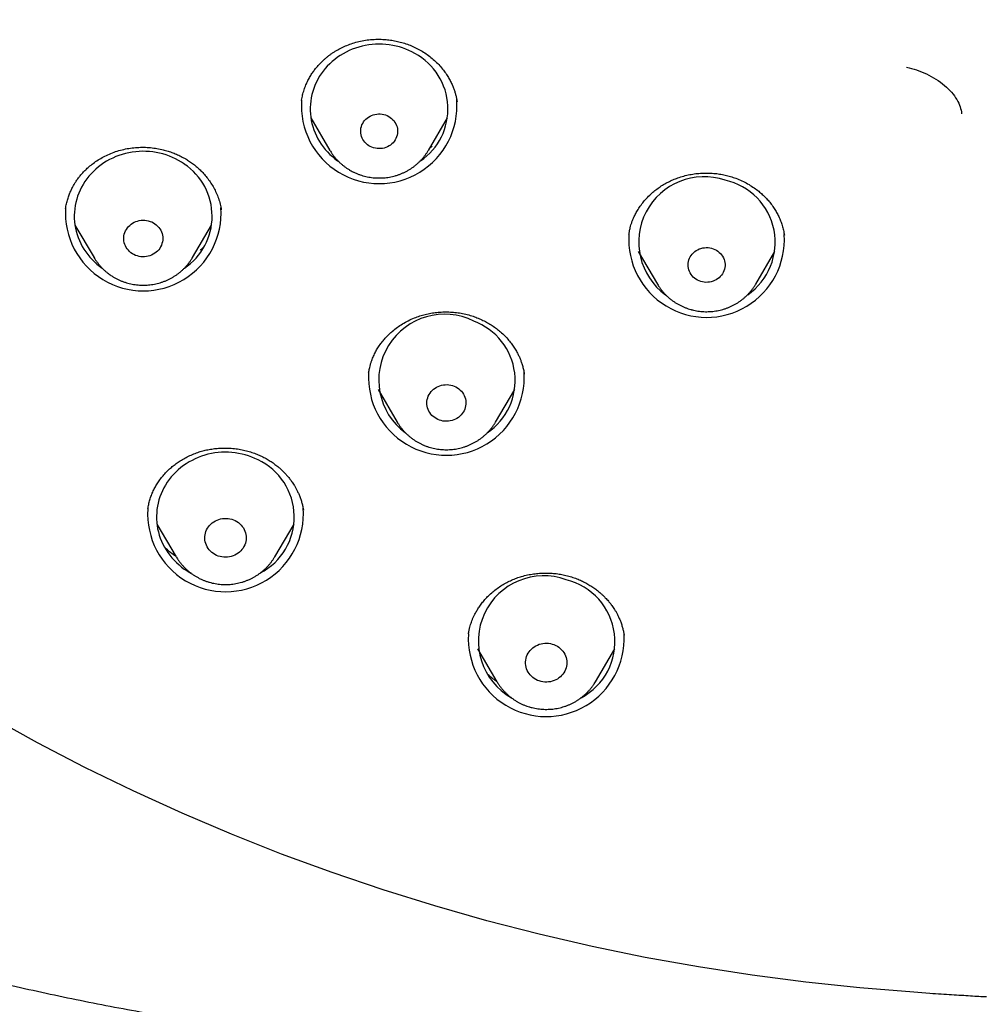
# Model space of a CAD drawing. Header units: millimetres. Extents: x 8 to 562, y 12 to 805.
# Tile 485 of 538: x 292 to 313, y 707 to 728. Entities that reach past the tile are written whole.
import ezdxf

# ---------------------------------------------------------------- set-up
doc = ezdxf.new("R2010")
doc.units = ezdxf.units.MM

msp = doc.modelspace()

# ---------------------------------------------------------------- linework, layer by layer
at = {"color": 7, "linetype": 'Continuous', "lineweight": 30}
for p, q in [((298.004, 726.437), (298.007, 726.449)), ((298.206, 726.059), (298.622, 725.354)), ((300.762, 725.354), (301.177, 726.059)), ((298.623, 725.351), (298.622, 725.354)), ((292.872, 724.092), (292.872, 724.088)), ((293.078, 723.729), (293.493, 723.024)), ((295.633, 723.024), (296.049, 723.729)), ((305.123, 723.533), (305.121, 723.524)), ((308.503, 723.512), (308.501, 723.523)), ((293.496, 723.019), (293.493, 723.024)), ((305.325, 723.154), (305.741, 722.448)), ((307.881, 722.448), (308.296, 723.154)), ((305.742, 722.446), (305.741, 722.448)), ((299.463, 720.518), (299.462, 720.51)), ((302.849, 720.488), (302.846, 720.507)), ((299.668, 720.154), (300.084, 719.448)), ((302.223, 719.448), (302.639, 720.154)), ((300.085, 719.447), (300.084, 719.448)), ((302.224, 719.45), (302.223, 719.448)), ((294.662, 717.562), (294.661, 717.558)), ((298.046, 717.528), (298.043, 717.548)), ((294.86, 717.233), (295.281, 716.518)), ((297.421, 716.518), (297.843, 717.233)), ((301.634, 714.845), (301.633, 714.838)), ((305.018, 714.819), (305.016, 714.831)), ((301.833, 714.519), (302.254, 713.804)), ((304.394, 713.804), (304.815, 714.519)), ((302.255, 713.802), (302.254, 713.804)), ((311.667, 707.027), (311.32, 707.059))]:
    msp.add_line(p, q, dxfattribs=at)
at = {"color": 7, "linetype": 'Continuous', "lineweight": 30, "flags": 128}
for points in [[(300.471, 727.459), (300.406, 727.494), (300.34, 727.526), (300.272, 727.555), (300.202, 727.58), (300.131, 727.603), (300.059, 727.622), (299.986, 727.637), (299.912, 727.649), (299.838, 727.658), (299.763, 727.663), (299.689, 727.664), (299.614, 727.662), (299.539, 727.657), (299.465, 727.648), (299.391, 727.636), (299.319, 727.62), (299.247, 727.601), (299.176, 727.578), (299.106, 727.553), (299.038, 727.523), (298.972, 727.491), (298.907, 727.456), (298.844, 727.418), (298.784, 727.377), (298.725, 727.333), (298.669, 727.286), (298.616, 727.237), (298.565, 727.185), (298.517, 727.131), (298.472, 727.075), (298.43, 727.017), (298.391, 726.957), (298.356, 726.895), (298.323, 726.832), (298.294, 726.767), (298.269, 726.701), (298.247, 726.634), (298.229, 726.566), (298.214, 726.497), (298.203, 726.427), (298.196, 726.357), (298.192, 726.287), (298.192, 726.217), (298.196, 726.146), (298.204, 726.077), (298.215, 726.007), (298.23, 725.938), (298.249, 725.87), (298.271, 725.803), (298.297, 725.737), (298.326, 725.672), (298.359, 725.609), (298.394, 725.547), (298.434, 725.488), (298.476, 725.43), (298.521, 725.374), (298.569, 725.32), (298.62, 725.268), (298.674, 725.22), (298.73, 725.173), (298.789, 725.129), (298.797, 725.124)], [(299.901, 726.092), (299.933, 726.071), (299.963, 726.048), (299.99, 726.022), (300.015, 725.994), (300.036, 725.964), (300.055, 725.932), (300.07, 725.898), (300.081, 725.863), (300.089, 725.827), (300.093, 725.791), (300.093, 725.755), (300.09, 725.718), (300.083, 725.682), (300.072, 725.647), (300.058, 725.613), (300.04, 725.581), (300.019, 725.55), (299.995, 725.521), (299.968, 725.495), (299.939, 725.471), (299.907, 725.45), (299.873, 725.432), (299.838, 725.417), (299.801, 725.406), (299.763, 725.398), (299.725, 725.393), (299.686, 725.392), (299.647, 725.394), (299.609, 725.4), (299.571, 725.409), (299.535, 725.422), (299.5, 725.437), (299.467, 725.456), (299.436, 725.478), (299.407, 725.503), (299.381, 725.53), (299.358, 725.559), (299.338, 725.591), (299.321, 725.623), (299.308, 725.658), (299.298, 725.693), (299.292, 725.729), (299.29, 725.766), (299.291, 725.802), (299.297, 725.838), (299.306, 725.874), (299.318, 725.908), (299.334, 725.942), (299.354, 725.973), (299.376, 726.003), (299.402, 726.03), (299.43, 726.056), (299.46, 726.078), (299.493, 726.098), (299.528, 726.114), (299.564, 726.127), (299.601, 726.137), (299.64, 726.144), (299.678, 726.147), (299.717, 726.146), (299.756, 726.142), (299.794, 726.135), (299.831, 726.124), (299.867, 726.109), (299.901, 726.092)], [(295.456, 725.057), (295.395, 725.098), (295.331, 725.135), (295.266, 725.17), (295.199, 725.201), (295.131, 725.229), (295.061, 725.254), (294.99, 725.276), (294.918, 725.294), (294.844, 725.309), (294.771, 725.321), (294.696, 725.329), (294.622, 725.333), (294.547, 725.334), (294.472, 725.332), (294.398, 725.326), (294.324, 725.316), (294.25, 725.303), (294.177, 725.287), (294.106, 725.267), (294.035, 725.244), (293.966, 725.218), (293.898, 725.188), (293.832, 725.155), (293.767, 725.119), (293.705, 725.081), (293.645, 725.039), (293.587, 724.995), (293.531, 724.948), (293.478, 724.898), (293.428, 724.846), (293.38, 724.792), (293.336, 724.735), (293.294, 724.677), (293.256, 724.616), (293.221, 724.554), (293.189, 724.49), (293.161, 724.425), (293.136, 724.359), (293.115, 724.292), (293.097, 724.223), (293.083, 724.154), (293.073, 724.085), (293.066, 724.015), (293.063, 723.945), (293.064, 723.874), (293.069, 723.804), (293.077, 723.734), (293.089, 723.665), (293.105, 723.596), (293.124, 723.528), (293.147, 723.461), (293.173, 723.396), (293.203, 723.331), (293.236, 723.268), (293.272, 723.207), (293.312, 723.147), (293.355, 723.09), (293.401, 723.034), (293.449, 722.981), (293.501, 722.93), (293.555, 722.881), (293.612, 722.835), (293.669, 722.793)], [(294.815, 723.759), (294.846, 723.735), (294.874, 723.709), (294.9, 723.681), (294.923, 723.65), (294.942, 723.617), (294.958, 723.583), (294.971, 723.548), (294.98, 723.512), (294.985, 723.475), (294.987, 723.437), (294.985, 723.4), (294.979, 723.363), (294.97, 723.327), (294.957, 723.292), (294.94, 723.258), (294.921, 723.225), (294.898, 723.195), (294.872, 723.166), (294.843, 723.14), (294.812, 723.117), (294.779, 723.096), (294.744, 723.079), (294.707, 723.065), (294.669, 723.054), (294.631, 723.046), (294.591, 723.042), (294.551, 723.041), (294.512, 723.044), (294.473, 723.05), (294.434, 723.06), (294.397, 723.073), (294.361, 723.089), (294.327, 723.108), (294.295, 723.131), (294.266, 723.155), (294.239, 723.183), (294.215, 723.213), (294.194, 723.244), (294.176, 723.278), (294.161, 723.312), (294.151, 723.348), (294.143, 723.385), (294.14, 723.422), (294.14, 723.459), (294.144, 723.497), (294.151, 723.533), (294.163, 723.569), (294.177, 723.604), (294.196, 723.637), (294.217, 723.668), (294.241, 723.698), (294.268, 723.725), (294.298, 723.75), (294.33, 723.772), (294.365, 723.791), (294.4, 723.807), (294.438, 723.819), (294.476, 723.829), (294.516, 723.835), (294.555, 723.837), (294.595, 723.836), (294.634, 723.832), (294.673, 723.824), (294.711, 723.812), (294.747, 723.798), (294.782, 723.78), (294.815, 723.759)], [(306.919, 723.227), (306.956, 723.216), (306.992, 723.201), (307.025, 723.183), (307.057, 723.162), (307.087, 723.138), (307.114, 723.112), (307.138, 723.083), (307.159, 723.053), (307.176, 723.02), (307.191, 722.986), (307.202, 722.951), (307.209, 722.915), (307.212, 722.879), (307.212, 722.842), (307.208, 722.806), (307.2, 722.77), (307.189, 722.736), (307.174, 722.702), (307.156, 722.67), (307.134, 722.639), (307.11, 722.611), (307.082, 722.585), (307.052, 722.562), (307.02, 722.541), (306.986, 722.524), (306.951, 722.509), (306.914, 722.498), (306.876, 722.491), (306.837, 722.487), (306.798, 722.486), (306.759, 722.489), (306.721, 722.495), (306.684, 722.505), (306.648, 722.518), (306.613, 722.535), (306.58, 722.554), (306.549, 722.577), (306.521, 722.602), (306.496, 722.629), (306.473, 722.659), (306.454, 722.69), (306.437, 722.724), (306.425, 722.758), (306.416, 722.794), (306.411, 722.83), (306.409, 722.866), (306.411, 722.903), (306.417, 722.939), (306.427, 722.974), (306.44, 723.008), (306.456, 723.041), (306.476, 723.073), (306.499, 723.102), (306.525, 723.129), (306.554, 723.154), (306.585, 723.176), (306.618, 723.195), (306.653, 723.211), (306.689, 723.224), (306.727, 723.233), (306.765, 723.239), (306.804, 723.241), (306.843, 723.24), (306.881, 723.235), (306.919, 723.227)], [(301.322, 720.229), (301.358, 720.212), (301.392, 720.193), (301.424, 720.17), (301.453, 720.145), (301.48, 720.118), (301.504, 720.088), (301.525, 720.056), (301.542, 720.023), (301.556, 719.988), (301.567, 719.952), (301.574, 719.915), (301.577, 719.878), (301.577, 719.84), (301.572, 719.803), (301.565, 719.767), (301.553, 719.731), (301.538, 719.696), (301.52, 719.663), (301.498, 719.632), (301.474, 719.603), (301.446, 719.576), (301.416, 719.551), (301.384, 719.529), (301.35, 719.511), (301.314, 719.495), (301.276, 719.482), (301.238, 719.473), (301.198, 719.468), (301.159, 719.465), (301.119, 719.467), (301.08, 719.471), (301.041, 719.48), (301.003, 719.491), (300.967, 719.506), (300.932, 719.524), (300.899, 719.545), (300.868, 719.569), (300.84, 719.595), (300.815, 719.624), (300.793, 719.655), (300.773, 719.688), (300.758, 719.722), (300.745, 719.757), (300.736, 719.794), (300.731, 719.831), (300.73, 719.868), (300.732, 719.905), (300.738, 719.942), (300.748, 719.978), (300.761, 720.014), (300.778, 720.047), (300.798, 720.08), (300.821, 720.11), (300.847, 720.138), (300.876, 720.164), (300.907, 720.187), (300.94, 720.208), (300.975, 720.225), (301.012, 720.239), (301.05, 720.25), (301.089, 720.257), (301.129, 720.261), (301.168, 720.262), (301.208, 720.258), (301.247, 720.252), (301.285, 720.242), (301.322, 720.229)], [(297.058, 718.628), (296.991, 718.66), (296.923, 718.688), (296.853, 718.713), (296.782, 718.735), (296.71, 718.754), (296.637, 718.769), (296.563, 718.78), (296.489, 718.788), (296.414, 718.793), (296.34, 718.794), (296.265, 718.792), (296.19, 718.786), (296.116, 718.777), (296.043, 718.764), (295.97, 718.748), (295.898, 718.729), (295.827, 718.706), (295.758, 718.679), (295.69, 718.65), (295.624, 718.617), (295.559, 718.582), (295.497, 718.543), (295.436, 718.502), (295.378, 718.458), (295.322, 718.411), (295.269, 718.361), (295.219, 718.309), (295.171, 718.255), (295.127, 718.199), (295.085, 718.14), (295.046, 718.08), (295.011, 718.018), (294.979, 717.955), (294.951, 717.89), (294.926, 717.823), (294.904, 717.756), (294.886, 717.688), (294.872, 717.619), (294.861, 717.549), (294.855, 717.479), (294.851, 717.409), (294.852, 717.339), (294.856, 717.269), (294.864, 717.199), (294.876, 717.129), (294.891, 717.061), (294.91, 716.993), (294.933, 716.926), (294.959, 716.86), (294.989, 716.795), (295.022, 716.732), (295.058, 716.671), (295.098, 716.611), (295.14, 716.553), (295.186, 716.497), (295.234, 716.444), (295.286, 716.393), (295.34, 716.344), (295.396, 716.298), (295.455, 716.255), (295.516, 716.214), (295.579, 716.176), (295.595, 716.168)], [(296.563, 717.306), (296.599, 717.287), (296.632, 717.264), (296.663, 717.239), (296.691, 717.211), (296.716, 717.181), (296.739, 717.148), (296.758, 717.114), (296.774, 717.079), (296.786, 717.042), (296.795, 717.005), (296.8, 716.966), (296.801, 716.928), (296.799, 716.89), (296.793, 716.852), (296.783, 716.814), (296.77, 716.778), (296.753, 716.743), (296.733, 716.709), (296.709, 716.677), (296.683, 716.648), (296.654, 716.621), (296.623, 716.596), (296.589, 716.574), (296.553, 716.556), (296.516, 716.54), (296.477, 716.527), (296.437, 716.518), (296.397, 716.513), (296.356, 716.511), (296.315, 716.512), (296.274, 716.517), (296.234, 716.525), (296.195, 716.537), (296.157, 716.552), (296.121, 716.57), (296.087, 716.591), (296.055, 716.615), (296.025, 716.642), (295.999, 716.671), (295.975, 716.702), (295.954, 716.735), (295.936, 716.77), (295.922, 716.806), (295.912, 716.843), (295.905, 716.881), (295.901, 716.92), (295.902, 716.958), (295.906, 716.996), (295.914, 717.034), (295.926, 717.071), (295.941, 717.107), (295.959, 717.141), (295.981, 717.174), (296.006, 717.204), (296.033, 717.233), (296.064, 717.259), (296.096, 717.282), (296.131, 717.302), (296.168, 717.32), (296.206, 717.334), (296.245, 717.344), (296.286, 717.352), (296.326, 717.356), (296.367, 717.356), (296.408, 717.353), (296.448, 717.346), (296.488, 717.336), (296.526, 717.323), (296.563, 717.306)], [(303.455, 714.624), (303.493, 714.611), (303.53, 714.595), (303.566, 714.576), (303.599, 714.554), (303.631, 714.529), (303.659, 714.501), (303.685, 714.472), (303.708, 714.44), (303.728, 714.406), (303.744, 714.371), (303.757, 714.334), (303.766, 714.297), (303.772, 714.258), (303.774, 714.22), (303.772, 714.182), (303.767, 714.143), (303.758, 714.106), (303.745, 714.069), (303.728, 714.034), (303.709, 714), (303.686, 713.968), (303.66, 713.938), (303.632, 713.911), (303.601, 713.886), (303.567, 713.863), (303.532, 713.844), (303.494, 713.828), (303.456, 713.815), (303.416, 713.805), (303.376, 713.799), (303.335, 713.797), (303.294, 713.797), (303.253, 713.802), (303.213, 713.81), (303.174, 713.821), (303.136, 713.835), (303.1, 713.853), (303.065, 713.874), (303.033, 713.897), (303.003, 713.923), (302.975, 713.952), (302.951, 713.983), (302.93, 714.016), (302.912, 714.05), (302.897, 714.086), (302.886, 714.123), (302.878, 714.161), (302.875, 714.2), (302.874, 714.238), (302.878, 714.276), (302.885, 714.314), (302.896, 714.351), (302.911, 714.387), (302.929, 714.422), (302.95, 714.455), (302.975, 714.486), (303.002, 714.515), (303.032, 714.541), (303.064, 714.564), (303.098, 714.585), (303.135, 714.603), (303.173, 714.618), (303.212, 714.629), (303.252, 714.637), (303.293, 714.641), (303.334, 714.642), (303.375, 714.64), (303.415, 714.634), (303.455, 714.624)], [(311.32, 707.059), (310.143, 707.152), (308.969, 707.274), (307.799, 707.425), (306.634, 707.605), (305.474, 707.813), (304.32, 708.05), (303.173, 708.315), (302.034, 708.609), (300.904, 708.93), (299.782, 709.279), (298.671, 709.656), (297.571, 710.06), (296.483, 710.491), (295.407, 710.949), (294.344, 711.433), (293.295, 711.943), (292.261, 712.478), (291.242, 713.04)]]:
    msp.add_lwpolyline(points, dxfattribs=at)
at = {"color": 7, "linetype": 'Continuous', "lineweight": 30}
for centre, radius, start, end in [((299.821, 726.256), 1.367, 304.116, 61.6096), ((299.692, 726.323), 1.692, 175.7759, 4.3209), ((294.696, 723.925), 1.364, 303.9238, 56.1463), ((306.755, 723.363), 1.42, 71.0897, 234.0011), ((306.921, 723.356), 1.382, 304.5525, 77.6871), ((294.563, 723.994), 1.693, 176.3309, 3.7344), ((306.811, 723.418), 1.693, 176.2656, 3.3551), ((301.112, 720.364), 1.429, 63.4096, 233.4553), ((301.274, 720.353), 1.374, 303.9427, 69.6714), ((301.153, 720.42), 1.693, 176.8132, 3.6582), ((296.473, 717.386), 1.373, 297.6062, 64.7771), ((296.351, 717.453), 1.693, 176.3897, 4.2976), ((303.268, 714.688), 1.419, 69.7278, 240.3548), ((303.434, 714.676), 1.383, 297.8863, 76.37), ((303.324, 714.742), 1.694, 176.6566, 2.8073)]:
    msp.add_arc(centre, radius, start, end, dxfattribs=at)
for points, knots in [([(314.5, 795.533), (314.383, 795.533), (314.153, 795.533), (313.814, 795.531), (313.487, 795.529), (313.172, 795.526), (312.87, 795.522), (312.581, 795.518), (312.305, 795.513), (312.041, 795.508), (311.787, 795.503), (311.542, 795.497), (311.308, 795.491), (311.085, 795.485), (310.874, 795.479), (310.675, 795.473), (310.488, 795.467), (310.312, 795.461), (310.148, 795.455), (309.992, 795.45), (309.84, 795.444), (309.687, 795.438), (309.535, 795.432), (309.381, 795.426), (309.137, 795.415), (308.8, 795.4), (308.277, 795.374), (307.659, 795.341), (306.946, 795.298), (306.23, 795.251), (305.516, 795.2), (304.685, 795.135), (303.739, 795.053), (302.678, 794.952), (301.617, 794.841), (300.558, 794.72), (299.501, 794.589), (298.402, 794.443), (297.263, 794.279), (296.083, 794.097), (295.067, 793.929), (294.213, 793.781), (293.522, 793.651), (292.832, 793.514), (292.141, 793.366), (291.447, 793.208), (290.752, 793.039), (290.059, 792.858), (289.37, 792.667), (288.686, 792.464), (288.005, 792.25), (287.394, 792.045), (286.853, 791.853), (286.38, 791.678), (285.909, 791.496), (285.472, 791.32), (285.065, 791.15), (284.687, 790.986), (284.304, 790.813), (283.942, 790.644), (283.603, 790.481), (283.288, 790.325), (282.976, 790.165), (282.669, 790.004), (282.419, 789.869), (282.224, 789.761), (282.082, 789.682), (281.942, 789.603), (281.804, 789.524), (281.668, 789.444), (281.533, 789.366), (281.403, 789.288), (281.279, 789.213), (281.163, 789.143), (281.056, 789.077), (280.959, 789.017), (280.886, 788.971), (280.837, 788.94), (280.81, 788.923), (280.792, 788.912), (280.778, 788.903), (280.763, 788.893), (280.744, 788.882), (280.717, 788.864), (280.68, 788.841), (280.632, 788.81), (280.576, 788.774), (280.511, 788.732), (280.438, 788.684), (280.358, 788.631), (280.27, 788.573), (280.178, 788.512), (279.988, 788.383), (279.707, 788.19), (279.341, 787.929), (278.988, 787.668), (278.645, 787.406), (278.31, 787.141), (277.984, 786.874), (277.666, 786.605), (277.356, 786.334), (277.053, 786.06), (276.758, 785.784), (276.423, 785.461), (276.052, 785.088), (275.647, 784.661), (275.252, 784.225), (274.868, 783.78), (274.495, 783.328), (274.14, 782.878), (273.802, 782.43), (273.482, 781.985), (273.172, 781.535), (272.871, 781.079), (272.574, 780.609), (272.282, 780.123), (271.995, 779.621), (271.718, 779.114), (271.452, 778.6), (271.197, 778.082), (270.957, 777.568), (270.731, 777.061), (270.519, 776.561), (270.317, 776.058), (270.122, 775.552), (269.928, 775.02), (269.735, 774.461), (269.543, 773.875), (269.362, 773.286), (269.19, 772.694), (269.027, 772.1), (268.873, 771.504), (268.723, 770.887), (268.577, 770.248), (268.436, 769.587), (268.304, 768.925), (268.179, 768.262), (268.038, 767.49), (267.885, 766.608), (267.724, 765.616), (267.574, 764.623), (267.434, 763.628), (267.305, 762.632), (267.186, 761.635), (267.078, 760.637), (266.98, 759.638), (266.893, 758.639), (266.815, 757.639), (266.748, 756.639), (266.702, 755.824), (266.671, 755.197), (266.652, 754.755), (266.634, 754.31), (266.617, 753.858), (266.603, 753.394), (266.593, 753.02), (266.586, 752.739), (266.582, 752.555), (266.579, 752.369), (266.575, 752.181), (266.572, 751.993), (266.57, 751.809), (266.567, 751.625), (266.565, 751.444), (266.564, 751.265), (266.562, 751.096), (266.561, 750.935), (266.56, 750.787), (266.56, 750.65), (266.56, 750.524), (266.559, 750.403), (266.559, 750.28), (266.559, 750.152), (266.56, 750.015), (266.56, 749.865), (266.561, 749.702), (266.563, 749.524), (266.565, 749.337), (266.567, 749.14), (266.571, 748.878), (266.576, 748.557), (266.584, 748.181), (266.593, 747.812), (266.603, 747.45), (266.615, 747.063), (266.63, 746.653), (266.648, 746.218), (266.667, 745.788), (266.688, 745.358), (266.711, 744.929), (266.735, 744.5), (266.775, 743.857), (266.835, 742.999), (266.921, 741.928), (267.019, 740.858), (267.129, 739.789), (267.243, 738.793), (267.358, 737.871), (267.471, 737.022), (267.592, 736.175), (267.721, 735.328), (267.857, 734.482), (268.002, 733.638), (268.153, 732.794), (268.287, 732.09), (268.399, 731.522), (268.488, 731.091), (268.582, 730.656), (268.681, 730.218), (268.785, 729.775), (268.897, 729.324), (269.01, 728.885), (269.125, 728.46), (269.217, 728.134), (269.288, 727.887), (269.336, 727.726), (269.383, 727.57), (269.427, 727.425), (269.468, 727.293), (269.505, 727.174), (269.539, 727.067), (269.565, 726.985), (269.584, 726.925), (269.597, 726.884), (269.61, 726.844), (269.624, 726.801), (269.64, 726.749), (269.652, 726.711), (269.659, 726.69)], [0, 0, 0, 0, 0.003324, 0.006537, 0.009637, 0.012626, 0.015504, 0.018222, 0.020832, 0.023334, 0.02573, 0.028064, 0.030286, 0.032396, 0.034395, 0.036283, 0.038059, 0.039724, 0.041277, 0.042729, 0.044166, 0.045609, 0.047057, 0.048511, 0.049971, 0.054016, 0.058104, 0.064834, 0.071626, 0.078418, 0.085209, 0.092001, 0.102108, 0.112214, 0.122321, 0.132428, 0.142534, 0.152641, 0.163962, 0.175285, 0.186615, 0.193294, 0.199972, 0.206648, 0.213321, 0.220129, 0.226935, 0.233741, 0.240545, 0.247347, 0.254149, 0.26095, 0.265768, 0.270585, 0.275403, 0.280234, 0.284102, 0.288048, 0.292074, 0.296179, 0.299519, 0.302907, 0.306301, 0.309632, 0.3129, 0.314481, 0.316046, 0.317596, 0.319129, 0.320647, 0.322149, 0.32363, 0.325027, 0.326341, 0.327549, 0.328651, 0.329646, 0.330044, 0.330346, 0.330546, 0.330673, 0.330836, 0.33105, 0.331314, 0.331767, 0.332318, 0.332966, 0.333713, 0.334557, 0.335481, 0.336499, 0.3376, 0.338708, 0.343146, 0.347492, 0.351747, 0.355913, 0.360072, 0.36416, 0.36821, 0.372223, 0.376201, 0.380144, 0.384053, 0.389817, 0.395587, 0.40136, 0.40713, 0.412895, 0.418653, 0.424072, 0.429478, 0.434882, 0.440284, 0.445688, 0.451421, 0.45716, 0.462905, 0.468656, 0.474417, 0.480179, 0.485607, 0.491031, 0.496452, 0.501871, 0.507288, 0.513466, 0.519644, 0.525823, 0.532002, 0.538182, 0.544361, 0.55054, 0.557335, 0.564126, 0.570912, 0.577699, 0.58449, 0.594601, 0.604715, 0.61483, 0.624946, 0.635061, 0.645176, 0.655287, 0.665395, 0.6755, 0.685606, 0.695714, 0.705821, 0.710269, 0.714716, 0.719175, 0.723733, 0.728412, 0.73321, 0.735052, 0.73691, 0.738785, 0.740677, 0.742586, 0.744458, 0.746254, 0.748142, 0.749937, 0.75164, 0.753251, 0.75477, 0.75611, 0.757369, 0.75855, 0.759758, 0.761046, 0.762415, 0.763865, 0.765554, 0.76734, 0.769224, 0.771206, 0.773286, 0.777137, 0.78093, 0.784653, 0.788305, 0.791888, 0.796356, 0.800715, 0.805047, 0.809378, 0.81371, 0.818041, 0.822373, 0.833201, 0.844028, 0.854854, 0.865685, 0.87652, 0.885141, 0.893761, 0.902382, 0.911004, 0.919624, 0.928244, 0.936862, 0.945497, 0.949888, 0.954317, 0.958786, 0.963294, 0.967854, 0.972518, 0.977293, 0.9815, 0.98579, 0.987498, 0.989219, 0.990866, 0.992383, 0.993769, 0.995024, 0.996149, 0.997143, 0.997612, 0.998044, 0.998441, 0.998863, 0.999381, 1, 1, 1, 1]), ([(298.007, 726.449), (298.013, 726.486), (298.027, 726.561), (298.058, 726.67), (298.097, 726.775), (298.141, 726.873), (298.19, 726.961), (298.241, 727.042), (298.294, 727.114), (298.349, 727.182), (298.406, 727.245), (298.464, 727.301), (298.519, 727.35), (298.572, 727.394), (298.624, 727.433), (298.679, 727.472), (298.752, 727.518), (298.845, 727.571), (298.961, 727.626), (299.086, 727.674), (299.219, 727.715), (299.359, 727.745), (299.506, 727.765), (299.657, 727.772), (299.801, 727.768), (299.936, 727.754), (300.06, 727.732), (300.184, 727.702), (300.307, 727.663), (300.427, 727.615), (300.545, 727.558), (300.659, 727.492), (300.767, 727.417), (300.87, 727.333), (300.965, 727.243), (301.05, 727.149), (301.123, 727.055), (301.184, 726.962), (301.234, 726.874), (301.276, 726.789), (301.308, 726.71), (301.334, 726.636), (301.355, 726.564), (301.372, 726.491), (301.38, 726.442), (301.385, 726.416)], [0, 0, 0, 0, 0.025463, 0.052323, 0.077765, 0.101789, 0.1244, 0.145605, 0.165406, 0.183805, 0.203116, 0.220593, 0.236231, 0.250158, 0.263927, 0.277985, 0.292331, 0.318129, 0.344821, 0.37242, 0.400952, 0.430417, 0.460653, 0.491607, 0.523013, 0.54845, 0.574171, 0.600184, 0.626502, 0.653138, 0.680117, 0.707433, 0.734975, 0.762756, 0.790795, 0.818053, 0.843646, 0.867584, 0.889874, 0.910523, 0.929537, 0.946921, 0.962935, 0.980371, 1, 1, 1, 1]), ([(311.16, 727.161), (311.232, 727.143), (311.379, 727.106), (311.596, 727.018), (311.803, 726.905), (311.989, 726.77), (312.143, 726.619), (312.257, 726.461), (312.332, 726.303), (312.349, 726.201), (312.357, 726.152)], [0, 0, 0, 0, 0.1177084, 0.2414516, 0.3695725, 0.5, 0.6304275, 0.7585484, 0.8822916, 1, 1, 1, 1]), ([(298.004, 726.449), (298.004, 726.448), (298.003, 726.444), (298.003, 726.439), (298.002, 726.436)], [0, 0, 0, 0, 0.285209, 1, 1, 1, 1]), ([(301.385, 726.413), (301.385, 726.413), (301.385, 726.414), (301.385, 726.416), (301.384, 726.417)], [0, 0, 0, 0, 0.027755, 1, 1, 1, 1]), ([(269.998, 725.697), (270.001, 725.687), (270.009, 725.666), (270.022, 725.628), (270.038, 725.582), (270.058, 725.526), (270.081, 725.461), (270.107, 725.387), (270.137, 725.304), (270.172, 725.208), (270.21, 725.105), (270.248, 725.003), (270.281, 724.916), (270.308, 724.843), (270.331, 724.783), (270.351, 724.732), (270.368, 724.687), (270.385, 724.644), (270.405, 724.591), (270.43, 724.527), (270.461, 724.448), (270.496, 724.36), (270.534, 724.263), (270.575, 724.161), (270.619, 724.054), (270.665, 723.943), (270.705, 723.845), (270.738, 723.768), (270.76, 723.714), (270.778, 723.672), (270.791, 723.641), (270.801, 723.617), (270.812, 723.592), (270.825, 723.561), (270.843, 723.519), (270.866, 723.466), (270.893, 723.405), (270.921, 723.341), (270.949, 723.277), (270.977, 723.213), (271.005, 723.148), (271.034, 723.084), (271.063, 723.019), (271.093, 722.955), (271.122, 722.891), (271.149, 722.831), (271.175, 722.774), (271.199, 722.723), (271.22, 722.678), (271.236, 722.644), (271.248, 722.618), (271.259, 722.594), (271.272, 722.566), (271.289, 722.53), (271.311, 722.485), (271.342, 722.418), (271.382, 722.335), (271.426, 722.244), (271.466, 722.162), (271.503, 722.086), (271.542, 722.009), (271.578, 721.937), (271.611, 721.871), (271.641, 721.812), (271.668, 721.758), (271.692, 721.712), (271.71, 721.677), (271.723, 721.651), (271.736, 721.626), (271.752, 721.595), (271.771, 721.558), (271.797, 721.508), (271.831, 721.443), (271.872, 721.365), (271.918, 721.279), (271.967, 721.187), (272.02, 721.089), (272.077, 720.985), (272.126, 720.898), (272.163, 720.83), (272.187, 720.788), (272.208, 720.751), (272.224, 720.721), (272.238, 720.698), (272.248, 720.68), (272.26, 720.658), (272.278, 720.626), (272.305, 720.579), (272.342, 720.515), (272.387, 720.438), (272.437, 720.351), (272.487, 720.265), (272.537, 720.181), (272.586, 720.099), (272.634, 720.019), (272.68, 719.943), (272.723, 719.873), (272.762, 719.809), (272.799, 719.75), (272.833, 719.695), (272.863, 719.647), (272.888, 719.607), (272.908, 719.575), (272.926, 719.547), (272.945, 719.516), (272.967, 719.481), (272.993, 719.441), (273.025, 719.392), (273.062, 719.334), (273.106, 719.266), (273.154, 719.191), (273.224, 719.085), (273.314, 718.95), (273.423, 718.789), (273.533, 718.627), (273.645, 718.467), (273.75, 718.318), (273.848, 718.181), (273.939, 718.057), (274.028, 717.935), (274.114, 717.82), (274.183, 717.728), (274.235, 717.659), (274.273, 717.61), (274.309, 717.563), (274.342, 717.519), (274.371, 717.481), (274.394, 717.452), (274.411, 717.431), (274.425, 717.413), (274.44, 717.394), (274.459, 717.369), (274.484, 717.337), (274.518, 717.294), (274.561, 717.24), (274.615, 717.172), (274.678, 717.093), (274.749, 717.005), (274.825, 716.912), (274.903, 716.817), (275.035, 716.659), (275.218, 716.442), (275.455, 716.171), (275.686, 715.914), (275.872, 715.712), (276.011, 715.564), (276.101, 715.47), (276.183, 715.384), (276.257, 715.308), (276.314, 715.25), (276.357, 715.207), (276.386, 715.176), (276.414, 715.149), (276.439, 715.123), (276.463, 715.099), (276.487, 715.075), (276.514, 715.048), (276.547, 715.015), (276.586, 714.977), (276.632, 714.931), (276.686, 714.877), (276.748, 714.817), (276.817, 714.751), (276.888, 714.683), (277.009, 714.567), (277.177, 714.409), (277.386, 714.219), (277.581, 714.044), (277.764, 713.883), (277.94, 713.731), (278.11, 713.588), (278.263, 713.461), (278.398, 713.35), (278.517, 713.254), (278.631, 713.163), (278.737, 713.079), (278.838, 713), (278.932, 712.927), (279.02, 712.86), (279.098, 712.8), (279.168, 712.747), (279.23, 712.702), (279.281, 712.663), (279.323, 712.632), (279.36, 712.605), (279.396, 712.578), (279.437, 712.548), (279.489, 712.51), (279.555, 712.462), (279.635, 712.404), (279.724, 712.34), (279.837, 712.26), (279.975, 712.164), (280.147, 712.044), (280.338, 711.915), (280.549, 711.775), (280.771, 711.63), (281.004, 711.481), (281.231, 711.339), (281.45, 711.206), (281.659, 711.08), (281.876, 710.953), (282.1, 710.824), (282.424, 710.641), (282.85, 710.409), (283.378, 710.135), (283.913, 709.871), (284.468, 709.609), (285.043, 709.353), (285.637, 709.102), (286.236, 708.864), (286.838, 708.637), (287.445, 708.421), (288.044, 708.219), (288.634, 708.031), (289.214, 707.856), (289.796, 707.689), (290.378, 707.532), (291.014, 707.368), (291.704, 707.202), (292.448, 707.034), (293.193, 706.878), (293.937, 706.733), (294.679, 706.598), (295.416, 706.471), (296.019, 706.372), (296.491, 706.297), (296.832, 706.244), (297.177, 706.192), (297.529, 706.139), (297.894, 706.086), (298.265, 706.034), (298.642, 705.982), (299.023, 705.931), (299.416, 705.879), (299.821, 705.828), (300.238, 705.776), (300.667, 705.725), (301.108, 705.674), (301.561, 705.624), (302.026, 705.574), (302.5, 705.525), (302.983, 705.477), (303.474, 705.43), (303.978, 705.385), (304.496, 705.34), (305.029, 705.296), (305.577, 705.254), (306.138, 705.213), (306.711, 705.174), (307.292, 705.137), (307.882, 705.102), (308.481, 705.07), (309.091, 705.041), (309.717, 705.014), (310.36, 704.989), (311.02, 704.968), (311.692, 704.95), (312.376, 704.935), (313.073, 704.925), (313.782, 704.918), (314.259, 704.917), (314.5, 704.917)], [0, 0, 0, 0, 0.000566, 0.0013, 0.002211, 0.003334, 0.004653, 0.006169, 0.007884, 0.009783, 0.012161, 0.014284, 0.016152, 0.017604, 0.018852, 0.019896, 0.020766, 0.021663, 0.022623, 0.024041, 0.025668, 0.027507, 0.029519, 0.031637, 0.033859, 0.036186, 0.038599, 0.039942, 0.041057, 0.041943, 0.042602, 0.042985, 0.043478, 0.044133, 0.044951, 0.046137, 0.047472, 0.048813, 0.050159, 0.051509, 0.052864, 0.054224, 0.055588, 0.056957, 0.05833, 0.059634, 0.060786, 0.061945, 0.062891, 0.063622, 0.06414, 0.06455, 0.065143, 0.06592, 0.06688, 0.068006, 0.070183, 0.072201, 0.073868, 0.075433, 0.077079, 0.078844, 0.080087, 0.081383, 0.082628, 0.083624, 0.084365, 0.084851, 0.085349, 0.086004, 0.086816, 0.087786, 0.08928, 0.091013, 0.092891, 0.094903, 0.097052, 0.099335, 0.101754, 0.102833, 0.103782, 0.104587, 0.105246, 0.105761, 0.10613, 0.106437, 0.107211, 0.108263, 0.109591, 0.111471, 0.113435, 0.115359, 0.117243, 0.119087, 0.12089, 0.122652, 0.124192, 0.125632, 0.126972, 0.128213, 0.129342, 0.13026, 0.13095, 0.131523, 0.132208, 0.133014, 0.133939, 0.134985, 0.136371, 0.137923, 0.139642, 0.141528, 0.145258, 0.149019, 0.152783, 0.15655, 0.160321, 0.163286, 0.166254, 0.169206, 0.17199, 0.174574, 0.175812, 0.176998, 0.178133, 0.179215, 0.180167, 0.180889, 0.181378, 0.181718, 0.182175, 0.18279, 0.183562, 0.184493, 0.18591, 0.187584, 0.189517, 0.191707, 0.194088, 0.196455, 0.198797, 0.205945, 0.212841, 0.219486, 0.225873, 0.228624, 0.231133, 0.2334, 0.235423, 0.237203, 0.238095, 0.23891, 0.239648, 0.240324, 0.240972, 0.241595, 0.242316, 0.243164, 0.244215, 0.24547, 0.246927, 0.248586, 0.250446, 0.252367, 0.254263, 0.260061, 0.265615, 0.270454, 0.275095, 0.279539, 0.283788, 0.287841, 0.29089, 0.29382, 0.296599, 0.299183, 0.301573, 0.303895, 0.306, 0.307887, 0.309557, 0.311009, 0.312245, 0.313211, 0.314034, 0.314843, 0.315784, 0.316898, 0.318533, 0.320437, 0.322564, 0.324771, 0.328377, 0.332153, 0.336734, 0.341542, 0.346578, 0.351842, 0.357335, 0.361817, 0.366444, 0.371216, 0.376133, 0.381153, 0.392393, 0.403662, 0.414949, 0.426241, 0.438429, 0.450593, 0.462731, 0.474859, 0.48698, 0.499099, 0.510527, 0.521925, 0.533285, 0.544609, 0.5559, 0.570256, 0.584567, 0.598838, 0.613072, 0.627215, 0.64121, 0.655128, 0.661597, 0.668057, 0.674524, 0.681184, 0.688094, 0.695254, 0.702234, 0.709436, 0.71686, 0.724506, 0.732374, 0.740463, 0.748775, 0.757308, 0.766062, 0.775039, 0.784071, 0.793316, 0.802776, 0.81245, 0.82252, 0.832814, 0.843333, 0.854077, 0.865047, 0.876042, 0.887254, 0.898686, 0.910337, 0.922453, 0.934798, 0.947374, 0.960181, 0.97322, 0.986493, 1, 1, 1, 1]), ([(292.872, 724.087), (292.879, 724.123), (292.891, 724.194), (292.918, 724.294), (292.95, 724.385), (292.984, 724.468), (293.02, 724.542), (293.056, 724.609), (293.096, 724.673), (293.14, 724.738), (293.192, 724.805), (293.248, 724.87), (293.311, 724.934), (293.386, 725.003), (293.476, 725.075), (293.582, 725.148), (293.699, 725.216), (293.826, 725.277), (293.961, 725.329), (294.103, 725.37), (294.247, 725.4), (294.393, 725.418), (294.539, 725.424), (294.684, 725.419), (294.826, 725.403), (294.957, 725.378), (295.075, 725.346), (295.182, 725.312), (295.285, 725.271), (295.387, 725.223), (295.482, 725.171), (295.572, 725.114), (295.656, 725.054), (295.738, 724.986), (295.818, 724.912), (295.895, 724.83), (295.968, 724.741), (296.036, 724.644), (296.097, 724.541), (296.152, 724.43), (296.199, 724.312), (296.237, 724.188), (296.252, 724.102), (296.26, 724.059)], [0, 0, 0, 0, 0.025018, 0.048409, 0.070164, 0.090277, 0.108746, 0.12557, 0.140749, 0.159325, 0.177362, 0.196061, 0.215428, 0.235471, 0.26148, 0.28856, 0.316717, 0.345954, 0.376097, 0.406231, 0.436251, 0.466144, 0.495743, 0.525065, 0.554138, 0.582978, 0.605896, 0.628682, 0.651342, 0.674021, 0.697729, 0.718441, 0.740005, 0.762349, 0.78548, 0.809405, 0.834132, 0.859669, 0.886026, 0.913213, 0.941249, 0.970164, 1, 1, 1, 1]), ([(298.624, 725.352), (298.631, 725.34), (298.649, 725.31), (298.68, 725.264), (298.718, 725.214), (298.759, 725.166), (298.802, 725.12), (298.848, 725.076), (298.896, 725.035), (298.946, 724.996), (298.997, 724.96), (299.037, 724.935), (299.059, 724.922), (299.064, 724.92)], [0, 0, 0, 0, 0.067048, 0.167839, 0.268738, 0.36975, 0.470878, 0.572126, 0.673494, 0.774981, 0.876587, 0.973247, 1, 1, 1, 1]), ([(299.064, 724.92), (299.077, 724.913), (299.108, 724.895), (299.159, 724.87), (299.218, 724.845), (299.278, 724.822), (299.339, 724.803), (299.402, 724.787), (299.465, 724.774), (299.529, 724.764), (299.593, 724.757), (299.658, 724.754), (299.722, 724.754), (299.787, 724.757), (299.851, 724.763), (299.915, 724.773), (299.979, 724.786), (300.041, 724.802), (300.103, 724.821), (300.163, 724.844), (300.222, 724.869), (300.28, 724.897), (300.336, 724.929), (300.391, 724.963), (300.443, 725), (300.493, 725.039), (300.541, 725.081), (300.587, 725.125), (300.63, 725.171), (300.671, 725.22), (300.708, 725.271), (300.738, 725.315), (300.755, 725.343), (300.76, 725.353)], [0, 0, 0, 0, 0.022153, 0.055172, 0.08821, 0.121279, 0.154376, 0.187498, 0.220643, 0.253809, 0.286991, 0.320188, 0.353396, 0.386613, 0.419834, 0.453055, 0.486275, 0.519489, 0.552694, 0.585886, 0.619064, 0.652222, 0.685358, 0.718469, 0.751551, 0.784602, 0.81762, 0.850601, 0.883545, 0.916449, 0.949313, 0.982137, 1, 1, 1, 1]), ([(300.842, 725.444), (300.828, 725.433), (300.812, 725.42), (300.795, 725.409), (300.794, 725.408)], [0, 0, 0, 0, 0.905621, 1, 1, 1, 1]), ([(305.122, 723.533), (305.126, 723.556), (305.134, 723.602), (305.149, 723.67), (305.167, 723.735), (305.189, 723.8), (305.216, 723.867), (305.25, 723.943), (305.295, 724.028), (305.353, 724.121), (305.422, 724.216), (305.504, 724.312), (305.593, 724.401), (305.686, 724.48), (305.778, 724.549), (305.875, 724.612), (305.975, 724.667), (306.079, 724.716), (306.192, 724.76), (306.314, 724.798), (306.445, 724.829), (306.576, 724.85), (306.708, 724.861), (306.838, 724.863), (306.967, 724.857), (307.093, 724.842), (307.215, 724.819), (307.333, 724.788), (307.455, 724.747), (307.58, 724.695), (307.704, 724.631), (307.819, 724.56), (307.918, 724.488), (308.003, 724.416), (308.078, 724.346), (308.15, 724.268), (308.22, 724.183), (308.282, 724.095), (308.335, 724.005), (308.381, 723.916), (308.422, 723.821), (308.456, 723.721), (308.484, 723.617), (308.496, 723.547), (308.502, 723.511)], [0, 0, 0, 0, 0.0179088, 0.0343468, 0.0493586, 0.0644683, 0.08068, 0.0980011, 0.1202597, 0.144137, 0.1696421, 0.1967827, 0.22555, 0.2499286, 0.2741397, 0.2981945, 0.3221084, 0.3457918, 0.3692013, 0.3969551, 0.4243648, 0.4514466, 0.4782125, 0.504673, 0.5308392, 0.5566524, 0.5820092, 0.6069101, 0.6312593, 0.6609247, 0.6897685, 0.7178123, 0.7450707, 0.7663213, 0.7877578, 0.8103209, 0.834028, 0.8588986, 0.8805213, 0.9028654, 0.925925, 0.9497814, 0.9744695, 1, 1, 1, 1]), ([(295.886, 723.263), (295.873, 723.249), (295.845, 723.22), (295.814, 723.193), (295.797, 723.178)], [0, 0, 0, 0, 0.459022, 1, 1, 1, 1]), ([(293.496, 723.019), (293.506, 723.003), (293.527, 722.969), (293.562, 722.919), (293.601, 722.87), (293.642, 722.822), (293.686, 722.777), (293.732, 722.734), (293.78, 722.694), (293.817, 722.666), (293.838, 722.651), (293.843, 722.648)], [0, 0, 0, 0, 0.110871, 0.233756, 0.356774, 0.47993, 0.603231, 0.726677, 0.850269, 0.967879, 1, 1, 1, 1]), ([(293.843, 722.648), (293.855, 722.64), (293.884, 722.62), (293.933, 722.59), (293.989, 722.56), (294.047, 722.533), (294.106, 722.508), (294.167, 722.486), (294.228, 722.468), (294.291, 722.452), (294.354, 722.44), (294.418, 722.431), (294.483, 722.426), (294.547, 722.423), (294.612, 722.424), (294.677, 722.428), (294.741, 722.436), (294.805, 722.446), (294.868, 722.46), (294.93, 722.477), (294.991, 722.497), (295.051, 722.52), (295.11, 722.547), (295.168, 722.576), (295.223, 722.608), (295.277, 722.643), (295.329, 722.68), (295.378, 722.72), (295.426, 722.763), (295.471, 722.808), (295.513, 722.855), (295.553, 722.904), (295.59, 722.955), (295.616, 722.995), (295.63, 723.018), (295.633, 723.024)], [0, 0, 0, 0, 0.021009, 0.05218, 0.083371, 0.114594, 0.145847, 0.177128, 0.208435, 0.239765, 0.271117, 0.302486, 0.333872, 0.36527, 0.396677, 0.428092, 0.45951, 0.490928, 0.522342, 0.553751, 0.58515, 0.616537, 0.647908, 0.679261, 0.710591, 0.741897, 0.773176, 0.804424, 0.835639, 0.86682, 0.897965, 0.929073, 0.960142, 0.991172, 1, 1, 1, 1]), ([(305.742, 722.447), (305.751, 722.432), (305.77, 722.4), (305.803, 722.352), (305.842, 722.303), (305.883, 722.255), (305.926, 722.209), (305.972, 722.166), (306.02, 722.125), (306.071, 722.086), (306.123, 722.05), (306.177, 722.017), (306.234, 721.986), (306.291, 721.958), (306.35, 721.934), (306.41, 721.912), (306.455, 721.898), (306.481, 721.892), (306.486, 721.89)], [0, 0, 0, 0, 0.052438, 0.11858, 0.184792, 0.251079, 0.317442, 0.383884, 0.450405, 0.517004, 0.583681, 0.650432, 0.717256, 0.784148, 0.851106, 0.918124, 0.98179, 1, 1, 1, 1]), ([(306.486, 721.89), (306.5, 721.887), (306.535, 721.878), (306.591, 721.867), (306.655, 721.857), (306.719, 721.851), (306.784, 721.848), (306.849, 721.848), (306.913, 721.852), (306.978, 721.858), (307.042, 721.869), (307.105, 721.882), (307.167, 721.898), (307.229, 721.918), (307.289, 721.941), (307.348, 721.966), (307.406, 721.995), (307.461, 722.027), (307.516, 722.061), (307.568, 722.098), (307.618, 722.138), (307.665, 722.18), (307.711, 722.224), (307.754, 722.271), (307.794, 722.32), (307.831, 722.371), (307.86, 722.413), (307.875, 722.44), (307.88, 722.448)], [0, 0, 0, 0, 0.0264821, 0.0663652, 0.1062645, 0.1461842, 0.1861207, 0.2260705, 0.2660297, 0.3059935, 0.345958, 0.3859192, 0.4258734, 0.4658163, 0.5057441, 0.5456527, 0.5855381, 0.6253964, 0.6652238, 0.7050166, 0.7447717, 0.7844858, 0.8241564, 0.8637813, 0.9033587, 0.9428876, 0.9823674, 1, 1, 1, 1]), ([(299.463, 720.518), (299.465, 720.528), (299.468, 720.55), (299.476, 720.591), (299.487, 720.641), (299.502, 720.698), (299.525, 720.773), (299.557, 720.858), (299.601, 720.951), (299.651, 721.042), (299.709, 721.13), (299.773, 721.215), (299.84, 721.291), (299.91, 721.362), (299.991, 721.435), (300.088, 721.511), (300.201, 721.586), (300.325, 721.655), (300.45, 721.712), (300.573, 721.756), (300.693, 721.79), (300.817, 721.817), (300.945, 721.834), (301.076, 721.844), (301.208, 721.844), (301.341, 721.834), (301.474, 721.816), (301.607, 721.787), (301.731, 721.751), (301.845, 721.708), (301.95, 721.661), (302.052, 721.607), (302.15, 721.547), (302.244, 721.481), (302.336, 721.405), (302.424, 721.323), (302.506, 721.233), (302.577, 721.143), (302.638, 721.054), (302.686, 720.972), (302.725, 720.896), (302.756, 720.827), (302.783, 720.755), (302.809, 720.677), (302.832, 720.588), (302.843, 720.525), (302.848, 720.492)], [0, 0, 0, 0, 0.008349, 0.018517, 0.030558, 0.044508, 0.059494, 0.083568, 0.106486, 0.128251, 0.152853, 0.175805, 0.197101, 0.217899, 0.239273, 0.266805, 0.29525, 0.324626, 0.354962, 0.379935, 0.405409, 0.431379, 0.457681, 0.484211, 0.51098, 0.537999, 0.565279, 0.592834, 0.620684, 0.644141, 0.667772, 0.691526, 0.715419, 0.739462, 0.763061, 0.790193, 0.816043, 0.840619, 0.86393, 0.885986, 0.903415, 0.919984, 0.936532, 0.955326, 0.976483, 1, 1, 1, 1]), ([(300.085, 719.447), (300.088, 719.442), (300.1, 719.42), (300.126, 719.381), (300.163, 719.33), (300.202, 719.281), (300.245, 719.234), (300.289, 719.189), (300.336, 719.147), (300.385, 719.107), (300.437, 719.069), (300.49, 719.035), (300.545, 719.003), (300.601, 718.974), (300.644, 718.954), (300.668, 718.944), (300.674, 718.942)], [0, 0, 0, 0, 0.019595, 0.099337, 0.179162, 0.259074, 0.339077, 0.419174, 0.499366, 0.579653, 0.660034, 0.740507, 0.821069, 0.901716, 0.978392, 1, 1, 1, 1]), ([(300.674, 718.942), (300.687, 718.937), (300.72, 718.924), (300.774, 718.905), (300.836, 718.888), (300.899, 718.873), (300.963, 718.862), (301.027, 718.854), (301.091, 718.849), (301.156, 718.848), (301.221, 718.849), (301.285, 718.854), (301.349, 718.863), (301.413, 718.874), (301.476, 718.889), (301.538, 718.907), (301.599, 718.928), (301.659, 718.952), (301.717, 718.979), (301.774, 719.009), (301.829, 719.042), (301.882, 719.078), (301.933, 719.116), (301.982, 719.157), (302.029, 719.2), (302.073, 719.245), (302.115, 719.293), (302.154, 719.343), (302.19, 719.394), (302.213, 719.43), (302.224, 719.449), (302.224, 719.45)], [0, 0, 0, 0, 0.02407, 0.060159, 0.096267, 0.1324, 0.168557, 0.204734, 0.240928, 0.277136, 0.313354, 0.349579, 0.385807, 0.422033, 0.458255, 0.494469, 0.530671, 0.566858, 0.603026, 0.639171, 0.67529, 0.711379, 0.747436, 0.783457, 0.81944, 0.855383, 0.891283, 0.92714, 0.962952, 0.99872, 1, 1, 1, 1]), ([(294.662, 717.561), (294.668, 717.593), (294.679, 717.659), (294.705, 717.758), (294.738, 717.856), (294.778, 717.951), (294.824, 718.042), (294.878, 718.131), (294.939, 718.218), (295.009, 718.303), (295.08, 718.379), (295.155, 718.449), (295.235, 718.515), (295.322, 718.578), (295.417, 718.639), (295.521, 718.695), (295.632, 718.747), (295.744, 718.789), (295.857, 718.823), (295.967, 718.849), (296.083, 718.868), (296.202, 718.881), (296.323, 718.885), (296.449, 718.882), (296.579, 718.87), (296.71, 718.848), (296.834, 718.818), (296.951, 718.782), (297.06, 718.74), (297.161, 718.694), (297.255, 718.644), (297.343, 718.589), (297.428, 718.529), (297.502, 718.47), (297.566, 718.413), (297.619, 718.362), (297.668, 718.31), (297.708, 718.264), (297.739, 718.225), (297.764, 718.192), (297.789, 718.158), (297.814, 718.121), (297.843, 718.078), (297.873, 718.027), (297.904, 717.969), (297.936, 717.903), (297.968, 717.829), (297.995, 717.751), (298.018, 717.673), (298.034, 717.601), (298.042, 717.556), (298.045, 717.535)], [0, 0, 0, 0, 0.023819, 0.047672, 0.07158, 0.095155, 0.117849, 0.139665, 0.164685, 0.18844, 0.21092, 0.232242, 0.254009, 0.2767, 0.300307, 0.324823, 0.350238, 0.376552, 0.399175, 0.422428, 0.446315, 0.470847, 0.495657, 0.5198, 0.54783, 0.574832, 0.600808, 0.625759, 0.649696, 0.672627, 0.694496, 0.715956, 0.73777, 0.75995, 0.775698, 0.79163, 0.807226, 0.821147, 0.830866, 0.839515, 0.847699, 0.857766, 0.868754, 0.881488, 0.895966, 0.912187, 0.929207, 0.949157, 0.967593, 0.984533, 1, 1, 1, 1]), ([(295.277, 716.526), (295.264, 716.534), (295.215, 716.566), (295.136, 716.63), (295.064, 716.691), (295.029, 716.728), (295.023, 716.734)], [0, 0, 0, 0, 0.138981, 0.527869, 0.919544, 1, 1, 1, 1]), ([(295.282, 716.517), (295.29, 716.504), (295.309, 716.473), (295.341, 716.426), (295.379, 716.376), (295.42, 716.328), (295.463, 716.282), (295.509, 716.239), (295.557, 716.197), (295.607, 716.159), (295.66, 716.122), (295.713, 716.089), (295.754, 716.067), (295.777, 716.055), (295.782, 716.052)], [0, 0, 0, 0, 0.066626, 0.157521, 0.248514, 0.339608, 0.430808, 0.522115, 0.613531, 0.705054, 0.796684, 0.888417, 0.975666, 1, 1, 1, 1]), ([(295.782, 716.052), (295.795, 716.046), (295.827, 716.03), (295.88, 716.008), (295.94, 715.986), (296.001, 715.966), (296.064, 715.95), (296.127, 715.937), (296.191, 715.928), (296.255, 715.921), (296.32, 715.918), (296.385, 715.918), (296.449, 715.921), (296.514, 715.928), (296.577, 715.938), (296.641, 715.951), (296.703, 715.967), (296.765, 715.986), (296.825, 716.009), (296.884, 716.035), (296.942, 716.063), (296.998, 716.094), (297.052, 716.129), (297.104, 716.165), (297.155, 716.205), (297.203, 716.247), (297.248, 716.291), (297.291, 716.338), (297.332, 716.386), (297.369, 716.437), (297.399, 716.481), (297.415, 716.508), (297.42, 716.517)], [0, 0, 0, 0, 0.022902, 0.057126, 0.091369, 0.12564, 0.159938, 0.19426, 0.228602, 0.262962, 0.297336, 0.331723, 0.366117, 0.400516, 0.434916, 0.469313, 0.503704, 0.538086, 0.572455, 0.606808, 0.641141, 0.675451, 0.709734, 0.743989, 0.77821, 0.812397, 0.846546, 0.880656, 0.914726, 0.948753, 0.982739, 1, 1, 1, 1]), ([(301.634, 714.844), (301.638, 714.87), (301.646, 714.918), (301.662, 714.987), (301.679, 715.047), (301.698, 715.103), (301.719, 715.158), (301.744, 715.216), (301.776, 715.281), (301.816, 715.353), (301.866, 715.431), (301.924, 715.512), (301.993, 715.594), (302.072, 715.677), (302.161, 715.758), (302.257, 715.834), (302.359, 715.903), (302.464, 715.963), (302.571, 716.014), (302.679, 716.058), (302.795, 716.096), (302.919, 716.127), (303.048, 716.15), (303.176, 716.164), (303.301, 716.169), (303.423, 716.166), (303.544, 716.156), (303.665, 716.137), (303.785, 716.11), (303.904, 716.075), (304.014, 716.034), (304.115, 715.989), (304.208, 715.94), (304.297, 715.887), (304.379, 715.831), (304.454, 715.774), (304.515, 715.722), (304.566, 715.675), (304.608, 715.633), (304.644, 715.594), (304.675, 715.559), (304.702, 715.526), (304.728, 715.494), (304.754, 715.459), (304.782, 715.419), (304.812, 715.373), (304.844, 715.321), (304.876, 715.261), (304.907, 715.195), (304.939, 715.12), (304.966, 715.041), (304.989, 714.962), (305.006, 714.888), (305.013, 714.842), (305.017, 714.819)], [0, 0, 0, 0, 0.01882, 0.035517, 0.050097, 0.062823, 0.076004, 0.090193, 0.105393, 0.124412, 0.14482, 0.166619, 0.189807, 0.214375, 0.240312, 0.266581, 0.292297, 0.317467, 0.342096, 0.366185, 0.389743, 0.417318, 0.444143, 0.470215, 0.495535, 0.520114, 0.54461, 0.569398, 0.594497, 0.619893, 0.64546, 0.666904, 0.688481, 0.710198, 0.731554, 0.751231, 0.769165, 0.782889, 0.795392, 0.806676, 0.817128, 0.825547, 0.834202, 0.843398, 0.85437, 0.865999, 0.879205, 0.893988, 0.910347, 0.927437, 0.94761, 0.96642, 0.983879, 1, 1, 1, 1]), ([(302.251, 713.809), (302.246, 713.812), (302.209, 713.836), (302.146, 713.884), (302.08, 713.938), (302.046, 713.97), (302.038, 713.977)], [0, 0, 0, 0, 0.062291, 0.483556, 0.876209, 1, 1, 1, 1]), ([(302.256, 713.802), (302.26, 713.795), (302.274, 713.77), (302.302, 713.729), (302.339, 713.678), (302.379, 713.629), (302.422, 713.583), (302.467, 713.538), (302.514, 713.496), (302.564, 713.457), (302.615, 713.42), (302.669, 713.385), (302.724, 713.354), (302.781, 713.325), (302.84, 713.299), (302.899, 713.276), (302.944, 713.262), (302.969, 713.254), (302.975, 713.253)], [0, 0, 0, 0, 0.0267349, 0.0946737, 0.1626835, 0.2307684, 0.2989313, 0.3671743, 0.4354982, 0.5039031, 0.5723878, 0.6409507, 0.7095891, 0.7782997, 0.8470787, 0.9159217, 0.9813302, 1, 1, 1, 1]), ([(302.975, 713.253), (302.989, 713.249), (303.023, 713.239), (303.079, 713.227), (303.143, 713.216), (303.207, 713.209), (303.271, 713.205), (303.336, 713.204), (303.401, 713.206), (303.465, 713.211), (303.529, 713.22), (303.593, 713.232), (303.656, 713.247), (303.718, 713.266), (303.778, 713.287), (303.838, 713.312), (303.896, 713.339), (303.953, 713.37), (304.008, 713.403), (304.06, 713.439), (304.111, 713.478), (304.16, 713.519), (304.206, 713.562), (304.25, 713.608), (304.292, 713.656), (304.33, 713.706), (304.364, 713.755), (304.384, 713.789), (304.393, 713.804)], [0, 0, 0, 0, 0.026074, 0.065319, 0.10458, 0.143863, 0.183164, 0.222479, 0.261805, 0.301138, 0.340473, 0.379806, 0.419133, 0.458452, 0.497756, 0.537044, 0.57631, 0.615551, 0.654763, 0.693943, 0.733087, 0.772191, 0.811254, 0.850272, 0.889244, 0.928169, 0.967046, 1, 1, 1, 1]), ([(312.894, 706.954), (312.841, 706.956), (312.736, 706.959), (312.552, 706.971), (312.354, 706.984), (312.14, 706.999), (311.91, 707.013), (311.749, 707.022), (311.667, 707.027)], [0, 0, 0, 0, 0.175504, 0.343787, 0.507486, 0.669493, 0.83272, 1, 1, 1, 1])]:
    msp.add_open_spline(points, degree=3, knots=knots, dxfattribs=at)

doc.saveas('drawing.dxf')
